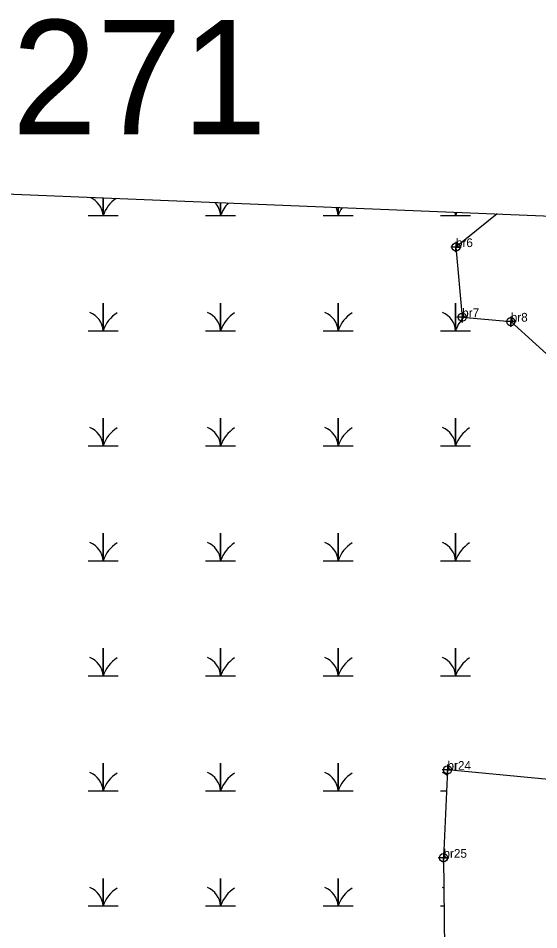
# Model space of a CAD drawing. Extents: x 2071991 to 2268989, y 436479 to 469629.
# Drawn here: x 2232909 to 2233207, y 438420 to 438942 of the extents above; entities that cross this region are included whole.
import ezdxf

# ---------------------------------------------------------------- set-up
doc = ezdxf.new("R2010")
doc.units = 0
for name, color, linetype in [('approx_PSA', 7, 'Continuous'), ('Default', 7, 'Continuous'), ('Exist Environmental Wetland Boundary', 7, 'Continuous'), ('Exist Environmental Wetland Boundary Cogo Comment', 7, 'Continuous'), ('Exist Environmental Wetland Boundary Cogo Point CELL', 7, 'Continuous'), ('Exist Hydro Swamp or Marsh', 7, 'Continuous')]:
    doc.layers.add(name, color=color, linetype=linetype)

msp = doc.modelspace()

# ---------------------------------------------------------------- linework, layer by layer
at = {"layer": 'approx_PSA'}
msp.add_line((2231278.66, 438906.68), (2233358.14, 438822.74), dxfattribs=at)
at = {"layer": 'Exist Environmental Wetland Boundary'}
msp.add_lwpolyline([(2233182.99, 438829.81), (2233159.43, 438810.81), (2233163.02, 438770.7), (2233190.8, 438768.17), (2233219.34, 438742.29), (2233236.09, 438711.26), (2233261.63, 438701.08), (2233249.69, 438659.45), (2233250.03, 438631.71), (2233286.3, 438590.05), (2233308.92, 438631.76), (2233342.21, 438632.51), (2233327.62, 438583.34), (2233332.55, 438540.3), (2233329.68, 438503.54), (2233279.12, 438470.84), (2233258.71, 438451.55), (2233241.66, 438486.32), (2233216.43, 438506.06), (2233154.63, 438511.91), (2233152.31, 438461.64), (2233153.08, 438392.21)], dxfattribs=at)
at = {"layer": 'Exist Environmental Wetland Boundary Cogo Point CELL'}
for points in [[(2233159.43, 438813.81), (2233159.43, 438807.81), (2233159.43, 438810.81), (2233162.43, 438810.81), (2233156.43, 438810.81)], [(2233163.02, 438773.7), (2233163.02, 438767.7), (2233163.02, 438770.7), (2233166.02, 438770.7), (2233160.02, 438770.7)], [(2233190.8, 438771.17), (2233190.8, 438765.17), (2233190.8, 438768.17), (2233193.8, 438768.17), (2233187.8, 438768.17)], [(2233154.63, 438514.91), (2233154.63, 438508.91), (2233154.63, 438511.91), (2233157.63, 438511.91), (2233151.63, 438511.91)], [(2233152.31, 438464.64), (2233152.31, 438458.64), (2233152.31, 438461.64), (2233155.31, 438461.64), (2233149.31, 438461.64)]]:
    msp.add_lwpolyline(points, dxfattribs=at)
for centre in [(2233159.43, 438810.81), (2233163.02, 438770.7), (2233190.8, 438768.17), (2233154.63, 438511.91), (2233152.31, 438461.64)]:
    msp.add_circle(centre, 2.34, dxfattribs=at)
at = {"layer": 'Exist Hydro Swamp or Marsh'}
for p, q in [((2233150.64, 438499.87), (2233154.08, 438499.87)), ((2233150.64, 438434.09), (2233152.61, 438434.09))]:
    msp.add_line(p, q, dxfattribs=at)
for points in [[(2232949.03, 438828.77), (2232957.63, 438828.77), (2232957.63, 438838.91)], [(2232957.63, 438838.91), (2232957.63, 438828.77), (2232966.23, 438828.77)], [(2233016.23, 438828.77), (2233024.83, 438828.77), (2233024.83, 438836.19)], [(2233024.83, 438836.19), (2233024.83, 438828.77), (2233033.43, 438828.77)], [(2233083.43, 438828.77), (2233092.04, 438828.77), (2233092.04, 438833.48)], [(2233092.04, 438833.48), (2233092.04, 438828.77), (2233100.64, 438828.77)], [(2233150.64, 438828.77), (2233159.24, 438828.77), (2233159.24, 438830.77)], [(2233159.24, 438830.77), (2233159.24, 438828.77), (2233167.84, 438828.77)], [(2232949.03, 438762.99), (2232957.63, 438762.99), (2232957.63, 438778.77), (2232957.63, 438762.99), (2232966.23, 438762.99)], [(2233016.23, 438762.99), (2233024.83, 438762.99), (2233024.83, 438778.77), (2233024.83, 438762.99), (2233033.43, 438762.99)], [(2233083.43, 438762.99), (2233092.04, 438762.99), (2233092.04, 438778.77), (2233092.04, 438762.99), (2233100.64, 438762.99)], [(2233150.64, 438762.99), (2233159.24, 438762.99), (2233159.24, 438778.77), (2233159.24, 438762.99), (2233167.84, 438762.99)], [(2232949.03, 438697.21), (2232957.63, 438697.21), (2232957.63, 438712.99), (2232957.63, 438697.21), (2232966.23, 438697.21)], [(2233016.23, 438697.21), (2233024.83, 438697.21), (2233024.83, 438712.99), (2233024.83, 438697.21), (2233033.43, 438697.21)], [(2233083.43, 438697.21), (2233092.04, 438697.21), (2233092.04, 438712.99), (2233092.04, 438697.21), (2233100.64, 438697.21)], [(2233150.64, 438697.21), (2233159.24, 438697.21), (2233159.24, 438712.99), (2233159.24, 438697.21), (2233167.84, 438697.21)], [(2232949.03, 438631.43), (2232957.63, 438631.43), (2232957.63, 438647.21), (2232957.63, 438631.43), (2232966.23, 438631.43)], [(2233016.23, 438631.43), (2233024.83, 438631.43), (2233024.83, 438647.21), (2233024.83, 438631.43), (2233033.43, 438631.43)], [(2233083.43, 438631.43), (2233092.04, 438631.43), (2233092.04, 438647.21), (2233092.04, 438631.43), (2233100.64, 438631.43)], [(2233150.64, 438631.43), (2233159.24, 438631.43), (2233159.24, 438647.21), (2233159.24, 438631.43), (2233167.84, 438631.43)], [(2232949.03, 438565.65), (2232957.63, 438565.65), (2232957.63, 438581.43), (2232957.63, 438565.65), (2232966.23, 438565.65)], [(2233016.23, 438565.65), (2233024.83, 438565.65), (2233024.83, 438581.43), (2233024.83, 438565.65), (2233033.43, 438565.65)], [(2233083.43, 438565.65), (2233092.04, 438565.65), (2233092.04, 438581.43), (2233092.04, 438565.65), (2233100.64, 438565.65)], [(2233150.64, 438565.65), (2233159.24, 438565.65), (2233159.24, 438581.43), (2233159.24, 438565.65), (2233167.84, 438565.65)], [(2232949.03, 438499.87), (2232957.63, 438499.87), (2232957.63, 438515.65), (2232957.63, 438499.87), (2232966.23, 438499.87)], [(2233016.23, 438499.87), (2233024.83, 438499.87), (2233024.83, 438515.65), (2233024.83, 438499.87), (2233033.43, 438499.87)], [(2233083.43, 438499.87), (2233092.04, 438499.87), (2233092.04, 438515.65), (2233092.04, 438499.87), (2233100.64, 438499.87)], [(2233159.24, 438511.47), (2233159.24, 438515.65), (2233159.24, 438511.47)], [(2232949.03, 438434.09), (2232957.63, 438434.09), (2232957.63, 438449.87), (2232957.63, 438434.09), (2232966.23, 438434.09)], [(2233016.23, 438434.09), (2233024.83, 438434.09), (2233024.83, 438449.87), (2233024.83, 438434.09), (2233033.43, 438434.09)], [(2233083.43, 438434.09), (2233092.04, 438434.09), (2233092.04, 438449.87), (2233092.04, 438434.09), (2233100.64, 438434.09)]]:
    msp.add_lwpolyline(points, dxfattribs=at)
for centre, radius, start, end in [((2232945.36, 438827.88), 12.3, 4.1403, 67.066), ((2232975.87, 438822.71), 19.22, 124.2085, 161.6222), ((2233012.57, 438827.88), 12.3, 4.1403, 43.375), ((2233043.07, 438822.71), 19.22, 136.1866, 161.6222), ((2233079.77, 438827.88), 12.3, 4.1403, 27.3672), ((2233110.28, 438822.71), 19.22, 146.2462, 161.6222), ((2233146.97, 438827.88), 12.3, 4.1403, 13.6353), ((2233177.48, 438822.71), 19.22, 155.3154, 161.6222), ((2232945.36, 438762.1), 12.3, 4.1403, 67.535), ((2232975.87, 438756.93), 19.22, 122.1274, 161.6222), ((2233012.57, 438762.1), 12.3, 4.1403, 67.535), ((2233043.07, 438756.93), 19.22, 122.1274, 161.6222), ((2233079.77, 438762.1), 12.3, 4.1403, 67.535), ((2233110.28, 438756.93), 19.22, 122.1274, 161.6222), ((2233146.97, 438762.1), 12.3, 4.1403, 67.535), ((2233177.48, 438756.93), 19.22, 134.6282, 161.6222), ((2232945.36, 438696.32), 12.3, 4.1403, 67.535), ((2232975.87, 438691.15), 19.22, 122.1274, 161.6222), ((2233012.57, 438696.32), 12.3, 4.1403, 67.535), ((2233043.07, 438691.15), 19.22, 122.1274, 161.6222), ((2233079.77, 438696.32), 12.3, 4.1403, 67.535), ((2233110.28, 438691.15), 19.22, 122.1274, 161.6222), ((2233146.97, 438696.32), 12.3, 4.1403, 67.535), ((2233177.48, 438691.15), 19.22, 122.1274, 161.6222), ((2232945.36, 438630.54), 12.3, 4.1403, 67.535), ((2232975.87, 438625.37), 19.22, 122.1274, 161.6222), ((2233012.57, 438630.54), 12.3, 4.1403, 67.535), ((2233043.07, 438625.37), 19.22, 122.1274, 161.6222), ((2233079.77, 438630.54), 12.3, 4.1403, 67.535), ((2233110.28, 438625.37), 19.22, 122.1274, 161.6222), ((2233146.97, 438630.54), 12.3, 4.1403, 67.535), ((2233177.48, 438625.37), 19.22, 122.1274, 161.6222), ((2232945.36, 438564.76), 12.3, 4.1403, 67.535), ((2232975.87, 438559.59), 19.22, 122.1274, 161.6222), ((2233012.57, 438564.76), 12.3, 4.1403, 67.535), ((2233043.07, 438559.59), 19.22, 122.1274, 161.6222), ((2233079.77, 438564.76), 12.3, 4.1403, 67.535), ((2233110.28, 438559.59), 19.22, 122.1274, 161.6222), ((2233146.97, 438564.76), 12.3, 4.1403, 67.535), ((2233177.48, 438559.59), 19.22, 122.1274, 161.6222), ((2232945.36, 438498.98), 12.3, 4.1403, 67.535), ((2232975.87, 438493.81), 19.22, 122.1274, 161.6222), ((2233012.57, 438498.98), 12.3, 4.1403, 67.535), ((2233043.07, 438493.81), 19.22, 122.1274, 161.6222), ((2233079.77, 438498.98), 12.3, 4.1403, 67.535), ((2233110.28, 438493.81), 19.22, 122.1274, 161.6222), ((2233146.97, 438498.98), 12.3, 52.3422, 67.535), ((2232945.36, 438433.2), 12.3, 4.1403, 67.535), ((2232975.87, 438428.03), 19.22, 122.1274, 161.6222), ((2233012.57, 438433.2), 12.3, 4.1403, 67.535), ((2233043.07, 438428.03), 19.22, 122.1274, 161.6222), ((2233079.77, 438433.2), 12.3, 4.1403, 67.535), ((2233110.28, 438428.03), 19.22, 122.1274, 161.6222), ((2233146.97, 438433.2), 12.3, 63.2798, 67.535)]:
    msp.add_arc(centre, radius, start, end, dxfattribs=at)

# ---------------------------------------------------------------- texts
at = {"layer": 'Default'}
msp.add_text('271', height=65.34, dxfattribs=at).set_placement((2232905.47, 438875.33))
at = {"layer": 'Exist Environmental Wetland Boundary Cogo Comment'}
for s, p in [('br6', (2233159.43, 438810.81)), ('br7', (2233163.02, 438770.7)), ('br8', (2233190.8, 438768.17)), ('br24', (2233154.63, 438511.91)), ('br25', (2233152.31, 438461.64))]:
    msp.add_text(s, height=5, dxfattribs=at).set_placement(p)

doc.saveas('drawing.dxf')
